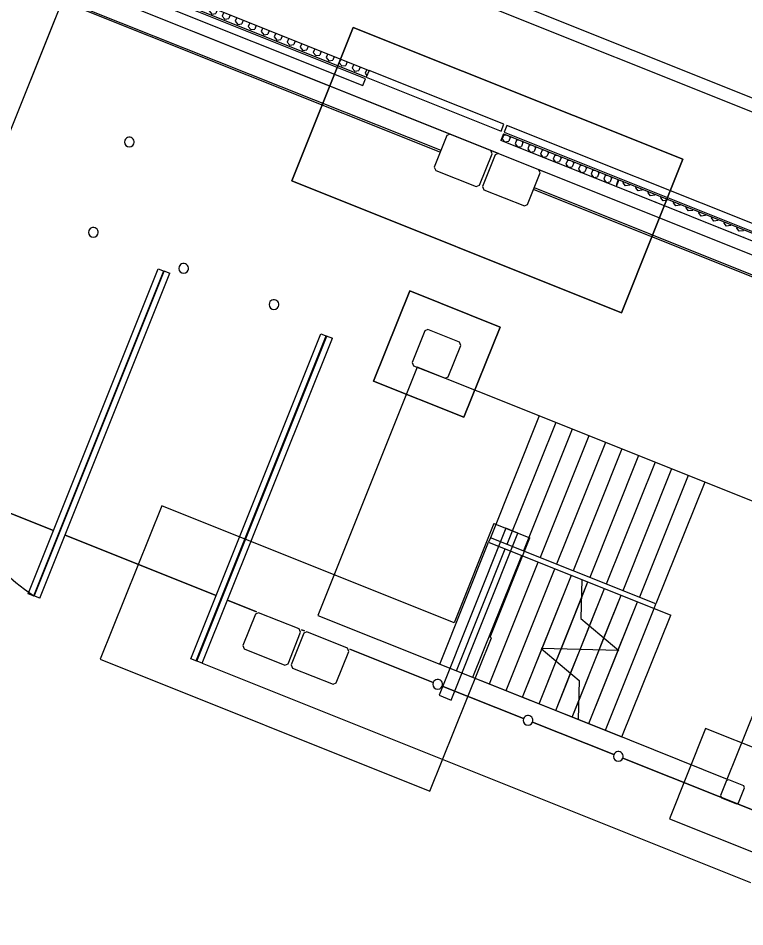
# Model space of a CAD drawing. Extents: x 468143 to 491361, y 1438528 to 1468730.
# Drawn here: x 488765.88 to 488803.23, y 1467221.82 to 1467268.55 of the extents above; entities that cross this region are included whole.
import ezdxf

# ---------------------------------------------------------------- set-up
doc = ezdxf.new("R2010")
doc.units = 0
doc.layers.add('Default', color=7, linetype='Continuous')
doc.layers.add('Xreference_dp', color=7, linetype='Continuous')

# ---------------------------------------------------------------- blocks, each defined once
blk = doc.blocks.new('FP_60-1_GROUND LEVEL PLAN')
at = {"layer": 'Default'}
for p, q in [((8456.43, 57.13), (8456.43, 57.73)), ((8458.5, 55.88), (8456.43, 57.13)), ((8460.58, 57.13), (8458.5, 55.88)), ((8460.58, 57.13), (8460.58, 57.73)), ((8464.74, 57.13), (8464.74, 57.73)), ((8466.82, 55.88), (8464.74, 57.13)), ((8468.9, 57.13), (8466.82, 55.88)), ((8468.9, 57.13), (8468.9, 57.73)), ((8473.07, 57.13), (8473.07, 57.73)), ((8475.16, 55.88), (8473.07, 57.13)), ((8477.24, 57.13), (8475.16, 55.88)), ((8477.24, 57.13), (8477.24, 57.73)), ((8481.42, 57.13), (8481.42, 57.73)), ((8483.51, 55.88), (8481.42, 57.13)), ((8485.6, 57.13), (8483.51, 55.88)), ((8485.6, 57.13), (8485.6, 57.73)), ((8489.79, 57.13), (8489.79, 57.73)), ((8491.88, 55.88), (8489.79, 57.13)), ((8493.98, 57.13), (8491.88, 55.88)), ((8493.98, 57.13), (8493.98, 57.73)), ((8498.17, 57.13), (8498.17, 57.73)), ((8500.27, 55.88), (8498.17, 57.13)), ((8502.37, 57.13), (8500.27, 55.88)), ((8502.37, 57.13), (8502.37, 57.73)), ((8506.57, 57.13), (8506.57, 57.73)), ((8508.67, 55.88), (8506.57, 57.13)), ((8510.78, 57.13), (8508.67, 55.88)), ((8510.78, 57.13), (8510.78, 57.73)), ((8514.99, 57.13), (8514.99, 57.73)), ((8517.09, 55.88), (8514.99, 57.13)), ((8519.2, 57.13), (8517.09, 55.88)), ((8519.2, 57.13), (8519.2, 57.73)), ((8523.42, 57.13), (8523.42, 57.73)), ((8525.53, 55.88), (8523.42, 57.13)), ((8527.64, 57.13), (8525.53, 55.88)), ((8527.64, 57.13), (8527.64, 57.73)), ((8531.86, 57.13), (8531.86, 57.73)), ((8533.98, 55.88), (8531.86, 57.13)), ((8536.09, 57.13), (8533.98, 55.88)), ((8536.09, 57.13), (8536.09, 57.73)), ((8454.35, 53.38), (8454.1, 53.23)), ((8454.6, 53.23), (8454.35, 53.38)), ((8462.66, 53.38), (8462.41, 53.23)), ((8462.91, 53.23), (8462.66, 53.38)), ((8470.99, 53.38), (8470.74, 53.23)), ((8471.23, 53.23), (8470.99, 53.38)), ((8479.33, 53.38), (8479.08, 53.23)), ((8479.58, 53.23), (8479.33, 53.38)), ((8487.69, 53.38), (8487.45, 53.23)), ((8487.94, 53.23), (8487.69, 53.38)), ((8496.07, 53.38), (8495.83, 53.23)), ((8496.32, 53.23), (8496.07, 53.38)), ((8504.47, 53.38), (8504.22, 53.23)), ((8504.72, 53.23), (8504.47, 53.38)), ((8512.88, 53.38), (8512.63, 53.23)), ((8513.13, 53.23), (8512.88, 53.38)), ((8521.31, 53.38), (8521.06, 53.23)), ((8521.56, 53.23), (8521.31, 53.38)), ((8529.75, 53.38), (8529.5, 53.23)), ((8530, 53.23), (8529.75, 53.38)), ((8538.21, 53.38), (8537.96, 53.23)), ((8538.46, 53.23), (8538.21, 53.38))]:
    blk.add_line(p, q, dxfattribs=at)
blk = doc.blocks.new('FP_61-1_GROUND LEVEL PLAN')
at = {"layer": 'Default'}
for p, q in [((8377.09, 57.13), (8378.11, 57.73)), ((8377.09, 57.13), (8377.09, 54.63)), ((8380.31, 57.73), (8381.33, 57.13)), ((8381.33, 57.13), (8381.33, 54.63)), ((8385.56, 57.13), (8386.58, 57.73)), ((8385.56, 57.13), (8385.56, 54.63)), ((8388.78, 57.73), (8389.79, 57.13)), ((8389.79, 57.13), (8389.79, 54.63)), ((8394.02, 57.13), (8395.04, 57.73)), ((8394.02, 57.13), (8394.02, 54.63)), ((8397.23, 57.73), (8398.25, 57.13)), ((8398.25, 57.13), (8398.25, 54.63)), ((8402.47, 57.13), (8403.49, 57.73)), ((8402.47, 57.13), (8402.47, 54.63)), ((8405.67, 57.73), (8406.69, 57.13)), ((8406.69, 57.13), (8406.69, 54.63)), ((8410.9, 57.13), (8411.92, 57.73)), ((8410.9, 57.13), (8410.9, 54.63)), ((8414.1, 57.73), (8415.12, 57.13)), ((8415.12, 57.13), (8415.12, 54.63)), ((8419.32, 57.13), (8420.34, 57.73)), ((8419.32, 57.13), (8419.32, 54.63)), ((8422.52, 57.73), (8423.53, 57.13)), ((8423.53, 57.13), (8423.53, 54.63)), ((8427.73, 57.13), (8428.74, 57.73)), ((8427.73, 57.13), (8427.73, 54.63)), ((8430.92, 57.73), (8431.93, 57.13)), ((8431.93, 57.13), (8431.93, 54.63)), ((8436.12, 57.13), (8437.13, 57.73)), ((8436.12, 57.13), (8436.12, 54.63)), ((8439.3, 57.73), (8440.31, 57.13)), ((8440.31, 57.13), (8440.31, 54.63)), ((8444.5, 57.13), (8445.51, 57.73)), ((8444.5, 57.13), (8444.5, 54.63)), ((8447.68, 57.73), (8448.68, 57.13)), ((8448.68, 57.13), (8448.68, 54.63)), ((8452.86, 57.13), (8453.12, 57.29)), ((8452.86, 57.13), (8452.86, 54.63)), ((8377.09, 54.63), (8379.21, 53.38)), ((8379.21, 53.38), (8381.33, 54.63)), ((8385.56, 54.63), (8387.68, 53.38)), ((8387.68, 53.38), (8389.79, 54.63)), ((8394.02, 54.63), (8396.14, 53.38)), ((8396.14, 53.38), (8398.25, 54.63)), ((8402.47, 54.63), (8404.58, 53.38)), ((8404.58, 53.38), (8406.69, 54.63)), ((8410.9, 54.63), (8413.01, 53.38)), ((8413.01, 53.38), (8415.12, 54.63)), ((8419.32, 54.63), (8421.43, 53.38)), ((8421.43, 53.38), (8423.53, 54.63)), ((8427.73, 54.63), (8429.83, 53.38)), ((8429.83, 53.38), (8431.93, 54.63)), ((8436.12, 54.63), (8438.22, 53.38)), ((8438.22, 53.38), (8440.31, 54.63)), ((8444.5, 54.63), (8446.59, 53.38)), ((8446.59, 53.38), (8448.68, 54.63)), ((8452.86, 54.63), (8453.12, 54.48))]:
    blk.add_line(p, q, dxfattribs=at)
blk = doc.blocks.new('FP_62-1_GROUND LEVEL PLAN')
at = {"layer": 'Default'}
for p, q in [((8089.05, 63.27), (8089.05, 60.77)), ((8093.38, 63.27), (8093.38, 60.77)), ((8097.71, 63.27), (8097.71, 60.77)), ((8102.04, 63.27), (8102.04, 60.77)), ((8106.37, 63.27), (8106.37, 60.77)), ((8110.7, 63.27), (8110.7, 60.77)), ((8115.02, 63.27), (8115.02, 60.77)), ((8119.35, 63.27), (8119.35, 60.77)), ((8123.68, 63.27), (8123.68, 60.77)), ((8128.01, 63.27), (8128.01, 60.77)), ((8132.33, 63.27), (8132.33, 60.77)), ((8136.66, 63.27), (8136.66, 60.77)), ((8140.99, 63.27), (8140.99, 60.77)), ((8145.31, 63.27), (8145.31, 60.77)), ((8149.64, 63.27), (8149.64, 60.77)), ((8153.96, 63.27), (8153.96, 60.77)), ((8158.29, 63.27), (8158.29, 60.77)), ((8162.62, 63.27), (8162.62, 60.77)), ((8166.94, 63.27), (8166.94, 60.77)), ((8171.26, 63.27), (8171.26, 60.77)), ((8175.59, 63.27), (8175.59, 60.77)), ((8179.91, 63.27), (8179.91, 60.77)), ((8184.24, 63.27), (8184.24, 60.77)), ((8188.56, 63.27), (8188.56, 60.77)), ((8192.88, 63.27), (8192.88, 60.77)), ((8197.2, 63.27), (8197.2, 60.77)), ((8201.52, 63.27), (8201.52, 60.77)), ((8205.84, 63.27), (8205.84, 60.77)), ((8210.16, 63.27), (8210.16, 60.77)), ((8214.48, 63.27), (8214.48, 60.77)), ((8218.8, 63.27), (8218.8, 60.77)), ((8223.12, 63.27), (8223.12, 60.77)), ((8227.44, 63.27), (8227.44, 60.77)), ((8231.76, 63.27), (8231.76, 60.77)), ((8236.08, 63.27), (8236.08, 60.77)), ((8240.39, 63.27), (8240.39, 60.77)), ((8244.71, 63.27), (8244.71, 60.77)), ((8249.02, 63.27), (8249.02, 60.77)), ((8253.34, 63.27), (8253.34, 60.77)), ((8257.65, 63.27), (8257.65, 60.77)), ((8261.97, 63.27), (8261.97, 60.77)), ((8266.28, 63.27), (8266.28, 60.77)), ((8270.59, 63.27), (8270.59, 60.77)), ((8274.9, 63.27), (8274.9, 60.77)), ((8279.21, 63.27), (8279.21, 60.77)), ((8283.52, 63.27), (8283.52, 60.77)), ((8087.74, 60.02), (8089.05, 60.77)), ((8093.38, 60.77), (8095.55, 59.52)), ((8095.55, 59.52), (8097.71, 60.77)), ((8102.04, 60.77), (8104.2, 59.52)), ((8104.2, 59.52), (8106.37, 60.77)), ((8110.7, 60.77), (8112.86, 59.52)), ((8112.86, 59.52), (8115.02, 60.77)), ((8119.35, 60.77), (8121.52, 59.52)), ((8121.52, 59.52), (8123.68, 60.77)), ((8128.01, 60.77), (8130.17, 59.52)), ((8130.17, 59.52), (8132.33, 60.77)), ((8136.66, 60.77), (8138.82, 59.52)), ((8138.82, 59.52), (8140.99, 60.77)), ((8145.31, 60.77), (8147.48, 59.52)), ((8147.48, 59.52), (8149.64, 60.77)), ((8153.96, 60.77), (8156.13, 59.52)), ((8156.13, 59.52), (8158.29, 60.77)), ((8162.62, 60.77), (8164.78, 59.52)), ((8164.78, 59.52), (8166.94, 60.77)), ((8171.26, 60.77), (8173.43, 59.52)), ((8173.43, 59.52), (8175.59, 60.77)), ((8179.91, 60.77), (8182.07, 59.52)), ((8182.07, 59.52), (8184.24, 60.77)), ((8188.56, 60.77), (8190.72, 59.52)), ((8190.72, 59.52), (8192.88, 60.77)), ((8197.2, 60.77), (8199.36, 59.52)), ((8199.36, 59.52), (8201.52, 60.77)), ((8205.84, 60.77), (8208, 59.52)), ((8208, 59.52), (8210.16, 60.77)), ((8214.48, 60.77), (8216.64, 59.52)), ((8216.64, 59.52), (8218.8, 60.77)), ((8223.12, 60.77), (8225.28, 59.52)), ((8225.28, 59.52), (8227.44, 60.77)), ((8231.76, 60.77), (8233.92, 59.52)), ((8233.92, 59.52), (8236.08, 60.77)), ((8240.39, 60.77), (8242.55, 59.52)), ((8242.55, 59.52), (8244.71, 60.77)), ((8249.02, 60.77), (8251.18, 59.52)), ((8251.18, 59.52), (8253.34, 60.77)), ((8257.65, 60.77), (8259.81, 59.52)), ((8259.81, 59.52), (8261.97, 60.77)), ((8266.28, 60.77), (8268.44, 59.52)), ((8268.44, 59.52), (8270.59, 60.77)), ((8274.9, 60.77), (8277.06, 59.52)), ((8277.06, 59.52), (8279.21, 60.77)), ((8283.52, 60.77), (8285.03, 59.9))]:
    blk.add_line(p, q, dxfattribs=at)
blk = doc.blocks.new('Footing-Rectangular - F10-594201-FOUNDATION PLAN_1')
at = {"layer": 'Default'}
for p, q in [((30, 30), (-30, 30)), ((-30, 30), (-30, -30)), ((30, -30), (30, 30)), ((-30, -30), (30, -30))]:
    blk.add_line(p, q, dxfattribs=at)
blk = doc.blocks.new('Footing-Rectangular - F10-V1-FOUNDATION PLAN_1')
at = {"layer": 'Default'}
for p, q in [((30, 30), (-30, 30)), ((-30, 30), (-30, -30)), ((-30, -30), (-30, 30)), ((-30, 30), (30, 30)), ((30, -30), (30, 30)), ((30, 30), (30, -30)), ((-30, -30), (30, -30)), ((30, -30), (-30, -30))]:
    blk.add_line(p, q, dxfattribs=at)

msp = doc.modelspace()

# ---------------------------------------------------------------- linework, layer by layer
at = {"layer": 'Xreference_dp'}
for p, q in [((489088.663, 1467150.407), (488412.306, 1467420.992)), ((489063.519, 1467159.748), (488411.325, 1467420.666)), ((488788.087, 1467262.584), (488734.507, 1467284.019)), ((488734.236, 1467283.006), (488787.584, 1467261.663)), ((488787.615, 1467261.741), (488734.267, 1467283.083)), ((488783.74, 1467265.441), (488742.915, 1467281.774)), ((488742.776, 1467281.426), (488783.601, 1467265.093)), ((488762.215, 1467254.623), (488769.085, 1467271.796)), ((488768.645, 1467271.978), (488783.912, 1467265.87)), ((488783.772, 1467265.522), (488768.506, 1467271.629)), ((488762.22, 1467254.627), (488767.791, 1467268.554)), ((488783.1, 1467268.075), (488779.943, 1467260.183)), ((488779.943, 1467260.183), (488783.1, 1467268.075)), ((488800.044, 1467261.296), (488783.1, 1467268.075)), ((488783.1, 1467268.075), (488800.044, 1467261.296)), ((488783.912, 1467265.87), (488783.772, 1467265.522)), ((488790.849, 1467263.095), (488783.912, 1467265.87)), ((488783.601, 1467265.093), (488783.74, 1467265.441)), ((488783.772, 1467265.522), (488790.71, 1467262.746)), ((488790.71, 1467262.746), (488790.849, 1467263.095)), ((488791.004, 1467263.033), (488790.865, 1467262.684)), ((488847.601, 1467240.39), (488791.004, 1467263.033)), ((488787.92, 1467262.511), (488787.27, 1467260.886)), ((488788.082, 1467262.581), (488787.92, 1467262.511)), ((488790.171, 1467261.745), (488788.082, 1467262.581)), ((488790.832, 1467262.604), (488790.693, 1467262.256)), ((488790.832, 1467262.604), (488796.751, 1467260.236)), ((488790.865, 1467262.684), (488847.462, 1467240.042)), ((488796.612, 1467259.888), (488790.693, 1467262.256)), ((488789.591, 1467259.958), (488790.241, 1467261.583)), ((488790.396, 1467261.521), (488789.746, 1467259.896)), ((488790.241, 1467261.583), (488790.171, 1467261.745)), ((488790.563, 1467261.594), (488790.176, 1467261.748)), ((488790.558, 1467261.59), (488790.396, 1467261.521)), ((488792.647, 1467260.755), (488790.558, 1467261.59)), ((488796.887, 1467253.404), (488800.044, 1467261.296)), ((488800.044, 1467261.296), (488796.887, 1467253.404)), ((488787.27, 1467260.886), (488787.339, 1467260.724)), ((488787.339, 1467260.724), (488789.429, 1467259.888)), ((488792.067, 1467258.967), (488792.717, 1467260.592)), ((488792.717, 1467260.592), (488792.647, 1467260.755)), ((488846.232, 1467239.323), (488792.652, 1467260.758)), ((488779.943, 1467260.183), (488796.887, 1467253.404)), ((488796.887, 1467253.404), (488779.943, 1467260.183)), ((488796.751, 1467260.236), (488796.612, 1467259.888)), ((488796.751, 1467260.236), (488847.43, 1467239.962)), ((488789.429, 1467259.888), (488789.591, 1467259.958)), ((488789.746, 1467259.896), (488789.815, 1467259.733)), ((488789.815, 1467259.733), (488791.904, 1467258.898)), ((488792.381, 1467259.744), (488845.729, 1467238.402)), ((488845.759, 1467238.479), (488792.412, 1467259.822)), ((488847.29, 1467239.614), (488796.612, 1467259.888)), ((488791.904, 1467258.898), (488792.067, 1467258.967)), ((488766.392, 1467238.953), (488773.078, 1467255.666)), ((488766.675, 1467238.843), (488773.361, 1467255.555)), ((488766.702, 1467238.83), (488773.388, 1467255.542)), ((488766.985, 1467238.719), (488773.671, 1467255.431)), ((488773.078, 1467255.666), (488773.388, 1467255.542)), ((488773.361, 1467255.555), (488773.671, 1467255.431)), ((488735.478, 1467255.089), (488767.692, 1467242.201)), ((488767.692, 1467242.201), (488735.478, 1467255.089)), ((488786.937, 1467252.538), (488786.774, 1467252.468)), ((488788.562, 1467251.888), (488786.937, 1467252.538)), ((488774.748, 1467235.61), (488781.434, 1467252.323)), ((488775.032, 1467235.5), (488781.718, 1467252.212)), ((488775.058, 1467235.487), (488781.744, 1467252.199)), ((488775.341, 1467235.376), (488782.027, 1467252.088)), ((488781.434, 1467252.323), (488781.744, 1467252.199)), ((488781.718, 1467252.212), (488782.027, 1467252.088)), ((488786.774, 1467252.468), (488786.124, 1467250.844)), ((488787.981, 1467250.101), (488788.631, 1467251.725)), ((488788.631, 1467251.725), (488788.562, 1467251.888)), ((488786.124, 1467250.844), (488786.194, 1467250.681)), ((488786.194, 1467250.681), (488787.819, 1467250.031)), ((488786.392, 1467250.607), (488781.284, 1467237.84)), ((488792.659, 1467248.1), (488786.392, 1467250.607)), ((488787.819, 1467250.031), (488787.981, 1467250.101)), ((488792.659, 1467248.1), (488790.152, 1467241.832)), ((488801.17, 1467244.695), (488792.659, 1467248.1)), ((488793.51, 1467247.759), (488791.003, 1467241.492)), ((488794.361, 1467247.419), (488791.854, 1467241.151)), ((488795.212, 1467247.078), (488792.705, 1467240.811)), ((488796.063, 1467246.738), (488793.556, 1467240.471)), ((488796.914, 1467246.397), (488794.407, 1467240.13)), ((488797.765, 1467246.057), (488795.258, 1467239.79)), ((488798.616, 1467245.716), (488796.109, 1467239.449)), ((488799.468, 1467245.376), (488796.96, 1467239.109)), ((488800.319, 1467245.035), (488797.811, 1467238.768)), ((488801.17, 1467244.695), (488798.663, 1467238.428)), ((488807.437, 1467242.187), (488801.17, 1467244.695)), ((488773.257, 1467243.471), (488770.099, 1467235.579)), ((488788.286, 1467237.458), (488773.257, 1467243.471)), ((488790.948, 1467242.317), (488787.512, 1467233.729)), ((488790.948, 1467242.317), (488787.512, 1467233.729)), ((488790.329, 1467242.564), (488788.286, 1467237.458)), ((488790.329, 1467242.564), (488792.186, 1467241.821)), ((488791.567, 1467242.069), (488790.948, 1467242.317)), ((488768.284, 1467241.965), (488776.048, 1467238.858)), ((488776.048, 1467238.858), (488768.284, 1467241.965)), ((488788.131, 1467233.481), (488791.567, 1467242.069)), ((488788.131, 1467233.481), (488791.567, 1467242.069)), ((488790.152, 1467241.832), (488790.059, 1467241.6)), ((488790.143, 1467236.715), (488792.186, 1467241.821)), ((488798.663, 1467238.428), (488790.152, 1467241.832)), ((488802.33, 1467229.421), (488807.437, 1467242.187)), ((488787.552, 1467235.333), (488790.059, 1467241.6)), ((488787.552, 1467235.333), (488790.059, 1467241.6)), ((488790.059, 1467241.6), (488799.421, 1467237.855)), ((488790.059, 1467241.6), (488798.57, 1467238.195)), ((488788.403, 1467234.993), (488790.91, 1467241.26)), ((488788.403, 1467234.993), (488790.91, 1467241.26)), ((488789.254, 1467234.652), (488791.761, 1467240.919)), ((488789.254, 1467234.652), (488791.761, 1467240.919)), ((488790.105, 1467234.312), (488792.612, 1467240.579)), ((488790.105, 1467234.312), (488792.612, 1467240.579)), ((488790.956, 1467233.971), (488793.463, 1467240.238)), ((488790.956, 1467233.971), (488793.463, 1467240.238)), ((488791.807, 1467233.631), (488794.314, 1467239.898)), ((488792.658, 1467233.29), (488795.165, 1467239.557)), ((488792.808, 1467236.134), (488794.314, 1467239.898)), ((488794.856, 1467239.681), (488794.804, 1467237.683)), ((488794.831, 1467238.722), (488795.165, 1467239.557)), ((488793.509, 1467232.95), (488796.016, 1467239.217)), ((488795.252, 1467237.305), (488796.016, 1467239.217)), ((488766.702, 1467238.83), (488766.392, 1467238.953)), ((488766.985, 1467238.719), (488766.675, 1467238.843)), ((488776.64, 1467238.622), (488778.128, 1467238.026)), ((488778.128, 1467238.026), (488776.64, 1467238.622)), ((488793.786, 1467236.109), (488794.831, 1467238.722)), ((488794.36, 1467232.609), (488796.867, 1467238.876)), ((488795.211, 1467232.269), (488797.719, 1467238.536)), ((488795.99, 1467236.683), (488796.867, 1467238.876)), ((488796.728, 1467236.06), (488797.719, 1467238.536)), ((488796.062, 1467231.928), (488798.57, 1467238.195)), ((488796.062, 1467231.928), (488798.57, 1467238.195)), ((488798.57, 1467238.195), (488798.663, 1467238.428)), ((488778.077, 1467237.907), (488777.427, 1467236.282)), ((488778.239, 1467237.977), (488778.077, 1467237.907)), ((488780.328, 1467237.141), (488778.239, 1467237.977)), ((488781.284, 1467237.84), (488787.552, 1467235.333)), ((488794.804, 1467237.683), (488796.762, 1467236.032)), ((488796.914, 1467231.588), (488799.421, 1467237.855)), ((488780.398, 1467236.979), (488780.328, 1467237.141)), ((488794.763, 1467236.083), (488795.252, 1467237.305)), ((488779.748, 1467235.354), (488780.398, 1467236.979)), ((488780.553, 1467236.917), (488779.903, 1467235.292)), ((488780.449, 1467237.098), (488780.604, 1467237.036)), ((488780.604, 1467237.036), (488780.449, 1467237.098)), ((488780.715, 1467236.986), (488780.553, 1467236.917)), ((488782.804, 1467236.151), (488780.715, 1467236.986)), ((488787.044, 1467228.8), (488790.201, 1467236.692)), ((488790.201, 1467236.692), (488790.143, 1467236.715)), ((488795.74, 1467236.058), (488795.99, 1467236.683)), ((488777.427, 1467236.282), (488777.496, 1467236.12)), ((488777.496, 1467236.12), (488779.585, 1467235.284)), ((488782.224, 1467234.363), (488782.874, 1467235.988)), ((488782.874, 1467235.988), (488782.804, 1467236.151)), ((488782.925, 1467236.107), (488787.214, 1467234.391)), ((488787.214, 1467234.391), (488782.925, 1467236.107)), ((488791.807, 1467233.631), (488792.797, 1467236.106)), ((488796.762, 1467236.032), (488792.763, 1467236.135)), ((488792.763, 1467236.135), (488794.721, 1467234.484)), ((488792.797, 1467236.106), (488792.808, 1467236.134)), ((488793.536, 1467235.484), (488793.786, 1467236.109)), ((488794.274, 1467234.861), (488794.763, 1467236.083)), ((488794.695, 1467233.445), (488795.74, 1467236.058)), ((488795.211, 1467232.269), (488796.717, 1467236.033)), ((488796.717, 1467236.033), (488796.728, 1467236.06)), ((488770.099, 1467235.579), (488787.044, 1467228.8)), ((488775.058, 1467235.487), (488774.748, 1467235.61)), ((488775.341, 1467235.376), (488775.032, 1467235.5)), ((488775.341, 1467235.376), (488803.524, 1467224.101)), ((488779.585, 1467235.284), (488779.748, 1467235.354)), ((488779.903, 1467235.292), (488779.972, 1467235.129)), ((488787.552, 1467235.333), (488796.914, 1467231.588)), ((488787.552, 1467235.333), (488796.062, 1467231.928)), ((488792.658, 1467233.29), (488793.536, 1467235.484)), ((488779.972, 1467235.129), (488782.061, 1467234.294)), ((488793.509, 1467232.95), (488794.274, 1467234.861)), ((488782.061, 1467234.294), (488782.224, 1467234.363)), ((488794.721, 1467234.484), (488794.67, 1467232.486)), ((488787.678, 1467234.206), (488791.856, 1467232.534)), ((488791.856, 1467232.534), (488787.678, 1467234.206)), ((488787.512, 1467233.729), (488788.131, 1467233.481)), ((488787.512, 1467233.729), (488788.131, 1467233.481)), ((488794.36, 1467232.609), (488794.695, 1467233.445)), ((488792.32, 1467232.348), (488796.499, 1467230.677)), ((488796.499, 1467230.677), (488792.32, 1467232.348)), ((488796.062, 1467231.928), (488802.33, 1467229.421)), ((488796.963, 1467230.491), (488804.54, 1467227.46)), ((488804.54, 1467227.46), (488796.963, 1467230.491)), ((488802.294, 1467229.341), (488801.984, 1467228.567)), ((488802.402, 1467229.387), (488802.294, 1467229.341)), ((488803.176, 1467229.078), (488802.402, 1467229.387)), ((488802.913, 1467228.196), (488803.222, 1467228.969)), ((488803.222, 1467228.969), (488803.176, 1467229.078)), ((488801.984, 1467228.567), (488802.031, 1467228.459)), ((488802.031, 1467228.459), (488802.805, 1467228.149)), ((488802.805, 1467228.149), (488802.913, 1467228.196))]:
    msp.add_line(p, q, dxfattribs=at)
msp.add_lwpolyline([(488175.268, 1467102.238), (488809.482, 1466848.513), (488820.718, 1466876.599), (488922.306, 1466835.957), (489050.918, 1467157.435), (488315.116, 1467451.802)], close=True, dxfattribs=at)
for centre, radius, start, end in [((488771.595, 1467262.181), 0.25, 338.1955, 158.1955), ((488771.595, 1467262.181), 0.25, 158.1955, 338.1955), ((488769.737, 1467257.539), 0.25, 338.1955, 158.1955), ((488769.737, 1467257.539), 0.25, 158.1955, 338.1955), ((488774.38, 1467255.682), 0.25, 338.1955, 158.1955), ((488774.38, 1467255.682), 0.25, 158.1955, 338.1955), ((488773.843, 1467249.387), 12.75, 155.7344, 235.7938), ((488779.022, 1467253.824), 0.25, 338.1955, 158.1955), ((488779.022, 1467253.824), 0.25, 158.1955, 338.1955), ((488787.446, 1467234.298), 0.25, 158.1955, 338.1955), ((488787.446, 1467234.298), 0.25, 338.1955, 158.1955), ((488792.088, 1467232.441), 0.25, 158.1955, 338.1955), ((488792.088, 1467232.441), 0.25, 338.1955, 158.1955), ((488796.731, 1467230.584), 0.25, 158.1955, 338.1955), ((488796.731, 1467230.584), 0.25, 338.1955, 158.1955)]:
    msp.add_arc(centre, radius, start, end, dxfattribs=at)

# ---------------------------------------------------------------- block references
at = {"layer": 'Xreference_dp', "yscale": 0.08333333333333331}
for name, p, xscale, rotation in [('FP_62-1_GROUND LEVEL PLAN', (488140.926, 1467517.425), 0.0833333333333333, -21.804483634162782), ('FP_61-1_GROUND LEVEL PLAN', (488140.926, 1467517.425), 0.0833333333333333, -21.804483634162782), ('FP_60-1_GROUND LEVEL PLAN', (488140.926, 1467517.425), 0.0833333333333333, -21.804483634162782), ('Footing-Rectangular - F10-V1-FOUNDATION PLAN_1', (488787.397, 1467251.277), 0.08333333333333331, 158.19551636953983), ('Footing-Rectangular - F10-594201-FOUNDATION PLAN_1', (488802.603, 1467228.768), 0.08333333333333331, 158.19551636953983)]:
    msp.add_blockref(name, p, dxfattribs=dict(at, xscale=xscale, rotation=rotation))

doc.saveas('drawing.dxf')
